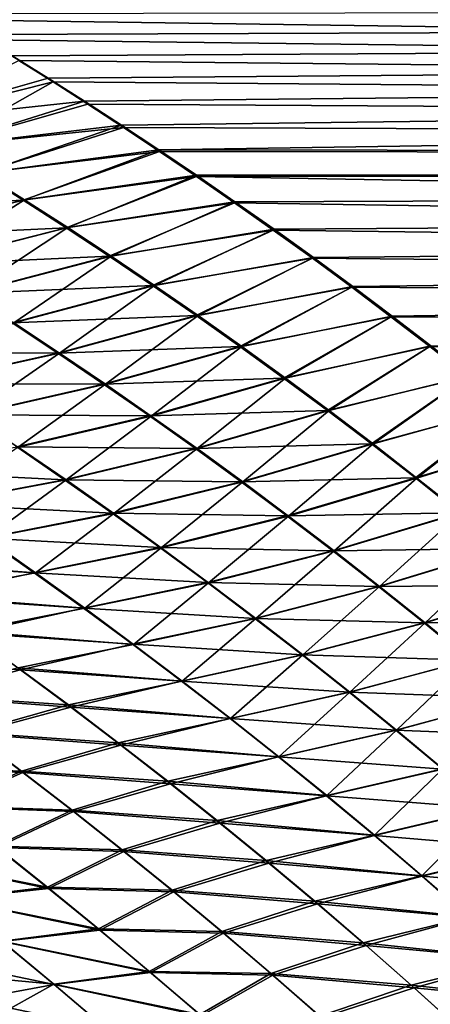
# Model space of a CAD drawing. Header units: metres. Extents: x -24 to 72, y -247 to 22.
# Tile 526 of 573: x 18.97 to 20.61, y 15.08 to 19.01. Entities that reach past the tile are written whole.
import ezdxf

# ---------------------------------------------------------------- set-up
doc = ezdxf.new("R2010")
doc.units = ezdxf.units.M
doc.layers.add('solid_509589_MEDIA_SW0001', color=7, linetype='CONTINUOUS')

msp = doc.modelspace()

# ---------------------------------------------------------------- linework, layer by layer
at = {"layer": 'solid_509589_MEDIA_SW0001'}
for points in [[(59.700001, 19.102272, 75.776283), (59.700001, 18.431259, 74.435768), (18.573606, 19.08502, 75.738609)], [(59.700001, 18.431259, 74.435768), (18.703012, 19.008837, 75.574524), (18.573606, 19.08502, 75.738609)], [(59.700001, 19.102272, 93.223717), (18.662361, 19.032417, 93.375084), (18.801325, 18.950222, 93.549255)], [(59.700001, 19.102272, 93.223717), (18.801325, 18.950222, 93.549255), (18.942837, 18.864693, 93.726234)], [(59.700001, 19.102272, 93.223717), (18.942837, 18.864693, 93.726234), (19.08663, 18.775867, 93.905678)], [(59.700001, 19.102272, 93.223717), (19.08663, 18.775867, 93.905678), (19.232431, 18.683792, 94.08728)], [(59.700001, 19.102272, 93.223717), (19.232431, 18.683792, 94.08728), (19.379972, 18.588528, 94.270706)], [(59.700001, 19.102272, 93.223717), (19.379972, 18.588528, 94.270706), (19.528986, 18.490139, 94.455643)], [(59.700001, 18.431259, 94.564232), (59.700001, 19.102272, 93.223717), (19.528986, 18.490139, 94.455643)], [(59.700001, 18.431259, 74.435768), (18.835064, 18.92948, 75.407433), (18.703012, 19.008837, 75.574524)], [(59.700001, 18.431259, 74.435768), (18.96965, 18.846914, 75.237503), (18.835064, 18.92948, 75.407433)], [(18.477268, 18.602503, 74.706696), (18.96965, 18.846914, 75.237503), (19.106745, 18.761065, 75.064827)], [(18.479671, 18.602777, 94.292801), (19.08663, 18.775867, 93.905678), (18.942837, 18.864693, 93.726234)], [(59.700001, 18.431259, 74.435768), (19.106745, 18.761065, 75.064827), (18.96965, 18.846914, 75.237503)], [(18.479671, 18.602777, 94.292801), (19.232431, 18.683792, 94.08728), (19.08663, 18.775867, 93.905678)], [(18.477268, 18.602503, 74.706696), (19.106745, 18.761065, 75.064827), (18.646276, 18.50103, 74.51741)], [(18.646276, 18.50103, 74.51741), (19.106745, 18.761065, 75.064827), (19.246321, 18.671856, 74.889496)], [(59.700001, 18.431259, 74.435768), (19.246321, 18.671856, 74.889496), (19.106745, 18.761065, 75.064827)], [(18.649925, 18.501297, 94.482147), (19.232431, 18.683792, 94.08728), (18.479671, 18.602777, 94.292801)], [(18.646276, 18.50103, 74.51741), (19.246321, 18.671856, 74.889496), (19.388346, 18.579212, 74.711594)], [(18.649925, 18.501297, 94.482147), (19.379972, 18.588528, 94.270706), (19.232431, 18.683792, 94.08728)], [(59.700001, 18.431259, 74.435768), (19.388346, 18.579212, 74.711594), (19.246321, 18.671856, 74.889496)], [(18.646276, 18.50103, 74.51741), (19.388346, 18.579212, 74.711594), (18.816235, 18.396521, 74.327133)], [(18.820965, 18.396816, 94.672409), (19.379972, 18.588528, 94.270706), (18.649925, 18.501297, 94.482147)], [(18.816235, 18.396521, 74.327133), (19.388346, 18.579212, 74.711594), (19.532795, 18.483061, 74.531227)], [(18.820965, 18.396816, 94.672409), (19.528986, 18.490139, 94.455643), (19.379972, 18.588528, 94.270706)], [(59.700001, 18.431259, 74.435768), (19.532795, 18.483061, 74.531227), (19.388346, 18.579212, 74.711594)], [(18.992743, 18.289276, 94.863533), (19.528986, 18.490139, 94.455643), (18.820965, 18.396816, 94.672409)], [(18.992743, 18.289276, 94.863533), (19.6798, 18.38834, 94.642433), (19.528986, 18.490139, 94.455643)], [(59.700001, 18.431259, 94.564232), (19.528986, 18.490139, 94.455643), (19.6798, 18.38834, 94.642433)], [(18.816235, 18.396521, 74.327133), (19.532795, 18.483061, 74.531227), (18.987122, 18.288946, 74.135956)], [(18.987122, 18.288946, 74.135956), (19.532795, 18.483061, 74.531227), (19.680199, 18.382978, 74.347855)], [(59.700001, 18.431259, 74.435768), (19.680199, 18.382978, 74.347855), (19.532795, 18.483061, 74.531227)], [(59.700001, 18.431259, 94.564232), (19.6798, 18.38834, 94.642433), (19.833773, 18.282213, 94.832504)], [(59.700001, 18.431259, 74.435768), (59.700001, 17.666325, 73.146545), (19.680199, 18.382978, 74.347855)], [(59.700001, 18.431259, 94.564232), (19.833773, 18.282213, 94.832504), (19.990032, 18.172215, 95.024765)], [(59.700001, 18.431259, 94.564232), (19.990032, 18.172215, 95.024765), (20.147532, 18.05895, 95.217941)], [(59.700001, 18.431259, 94.564232), (20.147532, 18.05895, 95.217941), (20.305231, 17.943079, 95.410812)], [(59.700001, 18.431259, 94.564232), (20.305231, 17.943079, 95.410812), (20.462084, 17.825312, 95.602173)], [(59.700001, 18.431259, 94.564232), (20.462084, 17.825312, 95.602173), (20.617048, 17.706406, 95.790848)], [(18.816235, 18.396521, 74.327133), (18.987122, 18.288946, 74.135956), (18.215813, 18.250662, 73.930809)], [(18.992743, 18.289276, 94.863533), (18.820965, 18.396816, 94.672409), (18.40185, 18.142208, 95.250603)], [(18.987122, 18.288946, 74.135956), (19.680199, 18.382978, 74.347855), (19.158892, 18.17827, 73.943977)], [(19.165209, 18.178616, 95.055504), (19.6798, 18.38834, 94.642433), (18.992743, 18.289276, 94.863533)], [(19.158892, 18.17827, 73.943977), (19.680199, 18.382978, 74.347855), (19.831808, 18.278063, 74.160156)], [(19.165209, 18.178616, 95.055504), (19.833773, 18.282213, 94.832504), (19.6798, 18.38834, 94.642433)], [(59.700001, 17.666325, 73.146545), (19.831808, 18.278063, 74.160156), (19.680199, 18.382978, 74.347855)], [(18.987122, 18.288946, 74.135956), (18.396885, 18.142014, 73.749298), (18.215813, 18.250662, 73.930809)], [(18.987122, 18.288946, 74.135956), (19.158892, 18.17827, 73.943977), (18.396885, 18.142014, 73.749298)], [(18.992743, 18.289276, 94.863533), (18.40185, 18.142208, 95.250603), (18.584095, 18.030567, 95.43309)], [(19.165209, 18.178616, 95.055504), (18.992743, 18.289276, 94.863533), (18.584095, 18.030567, 95.43309)], [(19.158892, 18.17827, 73.943977), (19.831808, 18.278063, 74.160156), (19.33147, 18.064465, 73.751274)], [(19.338322, 18.064772, 95.248268), (19.833773, 18.282213, 94.832504), (19.165209, 18.178616, 95.055504)], [(19.33147, 18.064465, 73.751274), (19.831808, 18.278063, 74.160156), (19.986555, 18.168856, 73.969444)], [(19.338322, 18.064772, 95.248268), (19.990032, 18.172215, 95.024765), (19.833773, 18.282213, 94.832504)], [(59.700001, 17.666325, 73.146545), (19.986555, 18.168856, 73.969444), (19.831808, 18.278063, 74.160156)], [(19.158892, 18.17827, 73.943977), (18.578499, 18.030375, 73.566833), (18.396885, 18.142014, 73.749298)], [(19.158892, 18.17827, 73.943977), (19.33147, 18.064465, 73.751274), (18.578499, 18.030375, 73.566833)], [(19.165209, 18.178616, 95.055504), (18.584095, 18.030567, 95.43309), (18.766676, 17.915854, 95.616516)], [(19.338322, 18.064772, 95.248268), (19.165209, 18.178616, 95.055504), (18.766676, 17.915854, 95.616516)], [(19.33147, 18.064465, 73.751274), (19.986555, 18.168856, 73.969444), (19.504772, 17.947496, 73.55793)], [(19.51202, 17.947701, 95.44178), (19.990032, 18.172215, 95.024765), (19.338322, 18.064772, 95.248268)], [(19.504772, 17.947496, 73.55793), (19.986555, 18.168856, 73.969444), (20.143194, 18.056059, 73.777184)], [(19.51202, 17.947701, 95.44178), (20.147532, 18.05895, 95.217941), (19.990032, 18.172215, 95.024765)], [(59.700001, 17.666325, 73.146545), (20.143194, 18.056059, 73.777184), (19.986555, 18.168856, 73.969444)], [(19.33147, 18.064465, 73.751274), (18.760582, 17.915712, 73.383492), (18.578499, 18.030375, 73.566833)], [(19.33147, 18.064465, 73.751274), (19.504772, 17.947496, 73.55793), (18.760582, 17.915712, 73.383492)], [(19.338322, 18.064772, 95.248268), (18.766676, 17.915854, 95.616516), (18.949551, 17.798016, 95.800819)], [(19.51202, 17.947701, 95.44178), (19.338322, 18.064772, 95.248268), (18.949551, 17.798016, 95.800819)], [(19.686214, 17.827408, 95.63588), (20.147532, 18.05895, 95.217941), (19.51202, 17.947701, 95.44178)], [(19.686214, 17.827408, 95.63588), (20.305231, 17.943079, 95.410812), (20.147532, 18.05895, 95.217941)], [(19.504772, 17.947496, 73.55793), (20.143194, 18.056059, 73.777184), (19.67872, 17.827339, 73.364052)], [(19.67872, 17.827339, 73.364052), (20.143194, 18.056059, 73.777184), (20.300489, 17.940432, 73.584831)], [(59.700001, 17.666325, 73.146545), (20.300489, 17.940432, 73.584831), (20.143194, 18.056059, 73.777184)], [(19.504772, 17.947496, 73.55793), (18.943066, 17.797993, 73.199371), (18.760582, 17.915712, 73.383492)], [(19.504772, 17.947496, 73.55793), (19.67872, 17.827339, 73.364052), (18.943066, 17.797993, 73.199371)], [(19.51202, 17.947701, 95.44178), (18.949551, 17.798016, 95.800819), (19.132631, 17.677061, 95.985863)], [(19.686214, 17.827408, 95.63588), (19.51202, 17.947701, 95.44178), (19.132631, 17.677061, 95.985863)], [(19.67872, 17.827339, 73.364052), (20.300489, 17.940432, 73.584831), (19.853218, 17.703985, 73.169739)], [(19.860802, 17.703917, 95.830421), (20.305231, 17.943079, 95.410812), (19.686214, 17.827408, 95.63588)], [(19.853218, 17.703985, 73.169739), (20.300489, 17.940432, 73.584831), (20.457197, 17.822796, 73.393791)], [(19.860802, 17.703917, 95.830421), (20.462084, 17.825312, 95.602173), (20.305231, 17.943079, 95.410812)], [(59.700001, 17.666325, 73.146545), (20.457197, 17.822796, 73.393791), (20.300489, 17.940432, 73.584831)], [(19.67872, 17.827339, 73.364052), (19.125877, 17.677183, 73.014542), (18.943066, 17.797993, 73.199371)], [(19.67872, 17.827339, 73.364052), (19.853218, 17.703985, 73.169739), (19.125877, 17.677183, 73.014542)], [(19.686214, 17.827408, 95.63588), (19.132631, 17.677061, 95.985863), (19.315817, 17.553011, 96.171478)], [(19.860802, 17.703917, 95.830421), (19.686214, 17.827408, 95.63588), (19.315817, 17.553011, 96.171478)], [(19.853218, 17.703985, 73.169739), (20.457197, 17.822796, 73.393791), (20.02817, 17.577446, 72.975136)], [(20.035683, 17.577246, 96.02523), (20.462084, 17.825312, 95.602173), (19.860802, 17.703917, 95.830421)], [(20.02817, 17.577446, 72.975136), (20.457197, 17.822796, 73.393791), (20.612078, 17.704029, 73.205429)], [(20.035683, 17.577246, 96.02523), (20.617048, 17.706406, 95.790848), (20.462084, 17.825312, 95.602173)], [(59.700001, 17.666325, 73.146545), (20.612078, 17.704029, 73.205429), (20.457197, 17.822796, 73.393791)], [(18.943066, 17.797993, 73.199371), (19.125877, 17.677183, 73.014542), (18.386839, 17.6782, 72.821617)], [(19.132631, 17.677061, 95.985863), (18.949551, 17.798016, 95.800819), (18.584436, 17.555731, 96.355057)], [(19.853218, 17.703985, 73.169739), (19.308931, 17.553278, 72.82914), (19.125877, 17.677183, 73.014542)], [(19.853218, 17.703985, 73.169739), (20.02817, 17.577446, 72.975136), (19.308931, 17.553278, 72.82914)], [(19.860802, 17.703917, 95.830421), (19.315817, 17.553011, 96.171478), (19.499002, 17.425884, 96.357513)], [(20.035683, 17.577246, 96.02523), (19.860802, 17.703917, 95.830421), (19.499002, 17.425884, 96.357513)], [(20.02817, 17.577446, 72.975136), (20.612078, 17.704029, 73.205429), (20.20347, 17.447739, 72.78038)], [(20.210752, 17.447418, 96.220146), (20.617048, 17.706406, 95.790848), (20.035683, 17.577246, 96.02523)], [(20.20347, 17.447739, 72.78038), (20.612078, 17.704029, 73.205429), (20.765972, 17.583633, 73.01889)], [(20.210752, 17.447418, 96.220146), (20.770723, 17.586006, 95.97747), (20.617048, 17.706406, 95.790848)], [(59.700001, 17.666325, 73.146545), (20.765972, 17.583633, 73.01889), (20.612078, 17.704029, 73.205429)], [(19.125877, 17.677183, 73.014542), (18.578413, 17.556005, 72.645851), (18.386839, 17.6782, 72.821617)], [(19.125877, 17.677183, 73.014542), (19.308931, 17.553278, 72.82914), (18.578413, 17.556005, 72.645851)], [(19.132631, 17.677061, 95.985863), (18.584436, 17.555731, 96.355057), (18.776117, 17.430403, 96.531746)], [(19.315817, 17.553011, 96.171478), (19.132631, 17.677061, 95.985863), (18.776117, 17.430403, 96.531746)], [(20.385929, 17.314453, 96.415031), (20.770723, 17.586006, 95.97747), (20.210752, 17.447418, 96.220146)], [(20.385929, 17.314453, 96.415031), (20.924133, 17.463411, 96.163162), (20.770723, 17.586006, 95.97747)], [(19.308931, 17.553278, 72.82914), (18.769926, 17.43083, 72.469353), (18.578413, 17.556005, 72.645851)], [(19.308931, 17.553278, 72.82914), (19.492138, 17.426289, 72.643288), (18.769926, 17.43083, 72.469353)], [(19.315817, 17.553011, 96.171478), (18.776117, 17.430403, 96.531746), (18.967508, 17.302118, 96.709)], [(19.499002, 17.425884, 96.357513), (19.315817, 17.553011, 96.171478), (18.967508, 17.302118, 96.709)], [(20.02817, 17.577446, 72.975136), (19.492138, 17.426289, 72.643288), (19.308931, 17.553278, 72.82914)], [(20.02817, 17.577446, 72.975136), (20.20347, 17.447739, 72.78038), (19.492138, 17.426289, 72.643288)], [(20.035683, 17.577246, 96.02523), (19.499002, 17.425884, 96.357513), (19.682087, 17.295702, 96.5438)], [(20.210752, 17.447418, 96.220146), (20.035683, 17.577246, 96.02523), (19.682087, 17.295702, 96.5438)], [(20.20347, 17.447739, 72.78038), (20.765972, 17.583633, 73.01889), (20.379025, 17.314873, 72.585617)], [(20.379025, 17.314873, 72.585617), (20.765972, 17.583633, 73.01889), (20.920134, 17.460752, 72.832863)], [(19.492138, 17.426289, 72.643288), (18.961288, 17.302685, 72.292259), (18.769926, 17.43083, 72.469353)], [(20.20347, 17.447739, 72.78038), (19.675396, 17.296225, 72.457138), (19.492138, 17.426289, 72.643288)], [(20.20347, 17.447739, 72.78038), (20.379025, 17.314873, 72.585617), (19.675396, 17.296225, 72.457138)], [(20.210752, 17.447418, 96.220146), (19.682087, 17.295702, 96.5438), (19.86499, 17.162481, 96.730217)], [(20.385929, 17.314453, 96.415031), (20.210752, 17.447418, 96.220146), (19.86499, 17.162481, 96.730217)], [(20.379025, 17.314873, 72.585617), (20.920134, 17.460752, 72.832863), (20.554741, 17.178835, 72.390923)], [(20.561134, 17.17837, 96.609772), (20.924133, 17.463411, 96.163162), (20.385929, 17.314453, 96.415031)], [(20.554741, 17.178835, 72.390923), (20.920134, 17.460752, 72.832863), (21.074089, 17.335678, 72.647812)], [(20.561134, 17.17837, 96.609772), (21.076996, 17.33881, 96.347603), (20.924133, 17.463411, 96.163162)], [(19.492138, 17.426289, 72.643288), (19.675396, 17.296225, 72.457138), (18.961288, 17.302685, 72.292259)], [(19.499002, 17.425884, 96.357513), (18.967508, 17.302118, 96.709), (19.15851, 17.170893, 96.886665)], [(19.682087, 17.295702, 96.5438), (19.499002, 17.425884, 96.357513), (19.15851, 17.170893, 96.886665)], [(20.379025, 17.314873, 72.585617), (19.858616, 17.163099, 72.270813), (19.675396, 17.296225, 72.457138)], [(20.379025, 17.314873, 72.585617), (20.554741, 17.178835, 72.390923), (19.858616, 17.163099, 72.270813)], [(20.385929, 17.314453, 96.415031), (19.86499, 17.162481, 96.730217), (20.04764, 17.026245, 96.916626)], [(20.561134, 17.17837, 96.609772), (20.385929, 17.314453, 96.415031), (20.04764, 17.026245, 96.916626)], [(20.554741, 17.178835, 72.390923), (21.074089, 17.335678, 72.647812), (20.730537, 17.039614, 72.196381)], [(20.736292, 17.039192, 96.80423), (21.076996, 17.33881, 96.347603), (20.561134, 17.17837, 96.609772)], [(18.961288, 17.302685, 72.292259), (19.152411, 17.171581, 72.114708), (18.437082, 17.20698, 71.923004)], [(19.15851, 17.170893, 96.886665), (18.967508, 17.302118, 96.709), (18.641464, 17.073334, 97.24778)], [(19.675396, 17.296225, 72.457138), (19.152411, 17.171581, 72.114708), (18.961288, 17.302685, 72.292259)], [(19.675396, 17.296225, 72.457138), (19.858616, 17.163099, 72.270813), (19.152411, 17.171581, 72.114708)], [(19.682087, 17.295702, 96.5438), (19.15851, 17.170893, 96.886665), (19.349047, 17.036747, 97.064598)], [(19.86499, 17.162481, 96.730217), (19.682087, 17.295702, 96.5438), (19.349047, 17.036747, 97.064598)], [(19.152411, 17.171581, 72.114708), (18.635952, 17.07415, 71.754036), (18.437082, 17.20698, 71.923004)], [(19.152411, 17.171581, 72.114708), (19.343204, 17.037525, 71.936836), (18.635952, 17.07415, 71.754036)], [(19.15851, 17.170893, 96.886665), (18.641464, 17.073334, 97.24778), (18.83952, 16.93759, 97.417252)], [(19.349047, 17.036747, 97.064598), (19.15851, 17.170893, 96.886665), (18.83952, 16.93759, 97.417252)], [(19.858616, 17.163099, 72.270813), (19.343204, 17.037525, 71.936836), (19.152411, 17.171581, 72.114708)], [(19.858616, 17.163099, 72.270813), (20.041716, 17.026896, 72.084412), (19.343204, 17.037525, 71.936836)], [(19.86499, 17.162481, 96.730217), (19.349047, 17.036747, 97.064598), (19.539051, 16.899696, 97.242668)], [(20.04764, 17.026245, 96.916626), (19.86499, 17.162481, 96.730217), (19.539051, 16.899696, 97.242668)], [(20.554741, 17.178835, 72.390923), (20.041716, 17.026896, 72.084412), (19.858616, 17.163099, 72.270813)], [(20.554741, 17.178835, 72.390923), (20.730537, 17.039614, 72.196381), (20.041716, 17.026896, 72.084412)], [(20.561134, 17.17837, 96.609772), (20.04764, 17.026245, 96.916626), (20.229963, 16.887012, 97.102905)], [(20.736292, 17.039192, 96.80423), (20.561134, 17.17837, 96.609772), (20.229963, 16.887012, 97.102905)], [(19.343204, 17.037525, 71.936836), (18.834208, 16.938496, 71.584587), (18.635952, 17.07415, 71.754036)], [(19.343204, 17.037525, 71.936836), (19.5336, 16.900501, 71.758728), (18.834208, 16.938496, 71.584587)], [(19.349047, 17.036747, 97.064598), (18.83952, 16.93759, 97.417252), (19.036768, 16.79907, 97.587006)], [(19.539051, 16.899696, 97.242668), (19.349047, 17.036747, 97.064598), (19.036768, 16.79907, 97.587006)], [(20.041716, 17.026896, 72.084412), (19.5336, 16.900501, 71.758728), (19.343204, 17.037525, 71.936836)], [(20.730537, 17.039614, 72.196381), (20.224625, 16.887602, 71.89801), (20.041716, 17.026896, 72.084412)], [(20.730537, 17.039614, 72.196381), (20.90633, 16.897188, 72.002075), (20.224625, 16.887602, 71.89801)], [(20.736292, 17.039192, 96.80423), (20.229963, 16.887012, 97.102905), (20.411888, 16.744797, 97.28894)], [(20.911324, 16.896936, 96.998291), (20.736292, 17.039192, 96.80423), (20.411888, 16.744797, 97.28894)], [(20.041716, 17.026896, 72.084412), (20.224625, 16.887602, 71.89801), (19.5336, 16.900501, 71.758728)], [(20.04764, 17.026245, 96.916626), (19.539051, 16.899696, 97.242668), (19.728455, 16.759762, 97.420761)], [(20.229963, 16.887012, 97.102905), (20.04764, 17.026245, 96.916626), (19.728455, 16.759762, 97.420761)], [(18.35955, 16.850481, 97.804329), (19.036768, 16.79907, 97.587006), (18.83952, 16.93759, 97.417252)], [(18.834208, 16.938496, 71.584587), (19.03179, 16.799999, 71.414757), (18.368141, 16.84239, 71.187408)], [(19.5336, 16.900501, 71.758728), (19.03179, 16.799999, 71.414757), (18.834208, 16.938496, 71.584587)], [(19.5336, 16.900501, 71.758728), (19.723536, 16.760492, 71.580467), (19.03179, 16.799999, 71.414757)], [(19.539051, 16.899696, 97.242668), (19.036768, 16.79907, 97.587006), (19.233147, 16.657793, 97.756927)], [(19.728455, 16.759762, 97.420761), (19.539051, 16.899696, 97.242668), (19.233147, 16.657793, 97.756927)], [(20.224625, 16.887602, 71.89801), (19.723536, 16.760492, 71.580467), (19.5336, 16.900501, 71.758728)], [(20.224625, 16.887602, 71.89801), (20.407269, 16.745193, 71.7117), (19.723536, 16.760492, 71.580467)], [(20.229963, 16.887012, 97.102905), (19.728455, 16.759762, 97.420761), (19.917192, 16.616957, 97.598755)], [(20.411888, 16.744797, 97.28894), (20.229963, 16.887012, 97.102905), (19.917192, 16.616957, 97.598755)], [(20.90633, 16.897188, 72.002075), (20.407269, 16.745193, 71.7117), (20.224625, 16.887602, 71.89801)], [(20.90633, 16.897188, 72.002075), (21.082033, 16.751556, 71.80809), (20.407269, 16.745193, 71.7117)], [(20.911324, 16.896936, 96.998291), (20.411888, 16.744797, 97.28894), (20.593372, 16.599579, 97.474655)], [(21.086176, 16.751581, 97.191902), (20.911324, 16.896936, 96.998291), (20.593372, 16.599579, 97.474655)], [(18.35955, 16.850481, 97.804329), (18.563486, 16.709778, 97.965607), (19.036768, 16.79907, 97.587006)], [(19.03179, 16.799999, 71.414757), (18.572115, 16.701653, 71.026131), (18.368141, 16.84239, 71.187408)], [(18.563486, 16.709778, 97.965607), (19.233147, 16.657793, 97.756927), (19.036768, 16.79907, 97.587006)], [(19.03179, 16.799999, 71.414757), (19.228643, 16.658636, 71.244629), (18.572115, 16.701653, 71.026131)], [(19.723536, 16.760492, 71.580467), (19.228643, 16.658636, 71.244629), (19.03179, 16.799999, 71.414757)], [(19.723536, 16.760492, 71.580467), (19.912947, 16.617476, 71.402153), (19.228643, 16.658636, 71.244629)], [(19.728455, 16.759762, 97.420761), (19.233147, 16.657793, 97.756927), (19.428593, 16.513769, 97.926895)], [(19.917192, 16.616957, 97.598755), (19.728455, 16.759762, 97.420761), (19.428593, 16.513769, 97.926895)], [(20.407269, 16.745193, 71.7117), (19.912947, 16.617476, 71.402153), (19.723536, 16.760492, 71.580467)], [(20.407269, 16.745193, 71.7117), (20.589573, 16.599667, 71.525558), (19.912947, 16.617476, 71.402153)], [(20.411888, 16.744797, 97.28894), (19.917192, 16.616957, 97.598755), (20.105227, 16.471258, 97.776581)], [(20.593372, 16.599579, 97.474655), (20.411888, 16.744797, 97.28894), (20.105227, 16.471258, 97.776581)], [(21.082033, 16.751556, 71.80809), (20.589573, 16.599667, 71.525558), (20.407269, 16.745193, 71.7117)], [(21.082033, 16.751556, 71.80809), (21.257561, 16.602722, 71.614532), (20.589573, 16.599667, 71.525558)], [(21.086176, 16.751581, 97.191902), (20.593372, 16.599579, 97.474655), (20.774385, 16.451321, 97.660027)], [(18.563486, 16.709778, 97.965607), (18.766285, 16.566465, 98.127174), (19.233147, 16.657793, 97.756927)], [(19.228643, 16.658636, 71.244629), (18.775097, 16.558193, 70.864418), (18.572115, 16.701653, 71.026131)], [(18.766285, 16.566465, 98.127174), (19.428593, 16.513769, 97.926895), (19.233147, 16.657793, 97.756927)], [(19.228643, 16.658636, 71.244629), (19.424719, 16.514385, 71.074295), (18.775097, 16.558193, 70.864418)], [(19.912947, 16.617476, 71.402153), (19.424719, 16.514385, 71.074295), (19.228643, 16.658636, 71.244629)], [(19.912947, 16.617476, 71.402153), (20.101767, 16.471443, 71.223862), (19.424719, 16.514385, 71.074295)], [(19.917192, 16.616957, 97.598755), (19.428593, 16.513769, 97.926895), (19.623079, 16.366972, 98.09684)], [(20.105227, 16.471258, 97.776581), (19.917192, 16.616957, 97.598755), (19.623079, 16.366972, 98.09684)], [(20.589573, 16.599667, 71.525558), (20.101767, 16.471443, 71.223862), (19.912947, 16.617476, 71.402153)], [(21.257561, 16.602722, 71.614532), (20.771454, 16.451031, 71.339691), (20.589573, 16.599667, 71.525558)], [(18.766285, 16.566465, 98.127174), (18.967888, 16.420549, 98.288925), (19.428593, 16.513769, 97.926895)], [(20.589573, 16.599667, 71.525558), (20.771454, 16.451031, 71.339691), (20.101767, 16.471443, 71.223862)], [(20.593372, 16.599579, 97.474655), (20.105227, 16.471258, 97.776581), (20.292542, 16.322624, 97.954193)], [(20.774385, 16.451321, 97.660027), (20.593372, 16.599579, 97.474655), (20.292542, 16.322624, 97.954193)], [(18.775097, 16.558193, 70.864418), (18.977043, 16.411987, 70.70237), (18.369617, 16.456293, 70.443062)], [(19.424719, 16.514385, 71.074295), (18.977043, 16.411987, 70.70237), (18.775097, 16.558193, 70.864418)], [(18.967888, 16.420549, 98.288925), (19.623079, 16.366972, 98.09684), (19.428593, 16.513769, 97.926895)], [(19.424719, 16.514385, 71.074295), (19.619957, 16.367233, 70.903839), (18.977043, 16.411987, 70.70237)], [(20.101767, 16.471443, 71.223862), (19.619957, 16.367233, 70.903839), (19.424719, 16.514385, 71.074295)], [(18.977043, 16.411987, 70.70237), (18.576414, 16.307508, 70.28949), (18.369617, 16.456293, 70.443062)], [(20.101767, 16.471443, 71.223862), (20.289923, 16.322401, 71.045708), (19.619957, 16.367233, 70.903839)], [(20.105227, 16.471258, 97.776581), (19.623079, 16.366972, 98.09684), (19.816603, 16.217358, 98.266724)], [(20.292542, 16.322624, 97.954193), (20.105227, 16.471258, 97.776581), (19.816603, 16.217358, 98.266724)], [(20.771454, 16.451031, 71.339691), (20.289923, 16.322401, 71.045708), (20.101767, 16.471443, 71.223862)], [(20.771454, 16.451031, 71.339691), (20.952831, 16.299292, 71.154221), (20.289923, 16.322401, 71.045708)], [(20.774385, 16.451321, 97.660027), (20.292542, 16.322624, 97.954193), (20.479118, 16.171013, 98.131561)], [(20.954897, 16.299984, 97.845001), (20.774385, 16.451321, 97.660027), (20.479118, 16.171013, 98.131561)], [(18.572245, 16.312033, 98.706802), (19.168287, 16.271997, 98.450798), (18.967888, 16.420549, 98.288925)], [(18.977043, 16.411987, 70.70237), (19.177908, 16.263023, 70.540077), (18.576414, 16.307508, 70.28949)], [(18.967888, 16.420549, 98.288925), (19.168287, 16.271997, 98.450798), (19.623079, 16.366972, 98.09684)], [(19.619957, 16.367233, 70.903839), (19.177908, 16.263023, 70.540077), (18.977043, 16.411987, 70.70237)], [(19.168287, 16.271997, 98.450798), (19.816603, 16.217358, 98.266724), (19.623079, 16.366972, 98.09684)], [(19.619957, 16.367233, 70.903839), (19.814293, 16.217188, 70.733376), (19.177908, 16.263023, 70.540077)], [(20.289923, 16.322401, 71.045708), (19.814293, 16.217188, 70.733376), (19.619957, 16.367233, 70.903839)], [(18.572245, 16.312033, 98.706802), (18.777157, 16.161087, 98.860153), (19.168287, 16.271997, 98.450798)], [(19.177908, 16.263023, 70.540077), (18.781891, 16.156132, 70.135582), (18.576414, 16.307508, 70.28949)], [(20.289923, 16.322401, 71.045708), (20.477343, 16.170359, 70.867798), (19.814293, 16.217188, 70.733376)], [(20.292542, 16.322624, 97.954193), (19.816603, 16.217358, 98.266724), (20.009153, 16.064878, 98.436501)], [(20.479118, 16.171013, 98.131561), (20.292542, 16.322624, 97.954193), (20.009153, 16.064878, 98.436501)], [(20.952831, 16.299292, 71.154221), (20.477343, 16.170359, 70.867798), (20.289923, 16.322401, 71.045708)], [(20.952831, 16.299292, 71.154221), (21.133621, 16.144463, 70.969223), (20.477343, 16.170359, 70.867798)], [(20.954897, 16.299984, 97.845001), (20.479118, 16.171013, 98.131561), (20.664944, 16.016375, 98.308647)], [(18.777157, 16.161087, 98.860153), (19.367483, 16.12076, 98.61274), (19.168287, 16.271997, 98.450798)], [(19.177908, 16.263023, 70.540077), (19.377632, 16.111307, 70.377663), (18.781891, 16.156132, 70.135582)], [(19.168287, 16.271997, 98.450798), (19.367483, 16.12076, 98.61274), (19.816603, 16.217358, 98.266724)], [(19.814293, 16.217188, 70.733376), (19.377632, 16.111307, 70.377663), (19.177908, 16.263023, 70.540077)], [(19.367483, 16.12076, 98.61274), (20.009153, 16.064878, 98.436501), (19.816603, 16.217358, 98.266724)], [(19.814293, 16.217188, 70.733376), (20.007658, 16.064257, 70.563026), (19.377632, 16.111307, 70.377663)], [(20.477343, 16.170359, 70.867798), (20.007658, 16.064257, 70.563026), (19.814293, 16.217188, 70.733376)], [(20.477343, 16.170359, 70.867798), (20.663946, 16.015326, 70.690239), (20.007658, 16.064257, 70.563026)], [(20.479118, 16.171013, 98.131561), (20.009153, 16.064878, 98.436501), (20.200729, 15.909484, 98.606125)], [(20.664944, 16.016375, 98.308647), (20.479118, 16.171013, 98.131561), (20.200729, 15.909484, 98.606125)], [(21.133621, 16.144463, 70.969223), (20.663946, 16.015326, 70.690239), (20.477343, 16.170359, 70.867798)], [(18.461138, 16.026777, 99.32238), (18.980654, 16.007608, 99.013702), (18.777157, 16.161087, 98.860153)], [(18.781891, 16.156132, 70.135582), (18.985992, 16.002169, 69.981453), (18.464138, 16.023376, 69.67527)], [(18.777157, 16.161087, 98.860153), (18.980654, 16.007608, 99.013702), (19.367483, 16.12076, 98.61274)], [(19.377632, 16.111307, 70.377663), (18.985992, 16.002169, 69.981453), (18.781891, 16.156132, 70.135582)], [(18.980654, 16.007608, 99.013702), (19.565483, 15.966789, 98.774712), (19.367483, 16.12076, 98.61274)], [(19.377632, 16.111307, 70.377663), (19.576153, 15.956845, 70.215233), (18.985992, 16.002169, 69.981453)], [(19.367483, 16.12076, 98.61274), (19.565483, 15.966789, 98.774712), (20.009153, 16.064878, 98.436501)], [(20.007658, 16.064257, 70.563026), (19.576153, 15.956845, 70.215233), (19.377632, 16.111307, 70.377663)], [(19.565483, 15.966789, 98.774712), (20.200729, 15.909484, 98.606125), (20.009153, 16.064878, 98.436501)], [(20.007658, 16.064257, 70.563026), (20.199986, 15.908444, 70.392883), (19.576153, 15.956845, 70.215233)], [(20.663946, 16.015326, 70.690239), (20.199986, 15.908444, 70.392883), (20.007658, 16.064257, 70.563026)], [(18.461138, 16.026777, 99.32238), (18.670345, 15.868176, 99.469444), (18.980654, 16.007608, 99.013702)], [(18.985992, 16.002169, 69.981453), (18.673964, 15.864287, 69.527565), (18.464138, 16.023376, 69.67527)], [(20.663946, 16.015326, 70.690239), (20.849689, 15.857247, 70.513069), (20.199986, 15.908444, 70.392883)], [(20.664944, 16.016375, 98.308647), (20.200729, 15.909484, 98.606125), (20.391338, 15.751068, 98.775627)], [(20.850012, 15.858609, 98.485466), (20.664944, 16.016375, 98.308647), (20.391338, 15.751068, 98.775627)], [(18.670345, 15.868176, 99.469444), (19.182751, 15.85154, 99.167397), (18.980654, 16.007608, 99.013702)], [(18.985992, 16.002169, 69.981453), (19.188667, 15.845625, 69.827209), (18.673964, 15.864287, 69.527565)], [(18.980654, 16.007608, 99.013702), (19.182751, 15.85154, 99.167397), (19.565483, 15.966789, 98.774712)], [(19.576153, 15.956845, 70.215233), (19.188667, 15.845625, 69.827209), (18.985992, 16.002169, 69.981453)], [(19.182751, 15.85154, 99.167397), (19.762293, 15.810024, 98.936676), (19.565483, 15.966789, 98.774712)], [(19.576153, 15.956845, 70.215233), (19.773413, 15.799637, 70.052895), (19.188667, 15.845625, 69.827209)], [(19.565483, 15.966789, 98.774712), (19.762293, 15.810024, 98.936676), (20.200729, 15.909484, 98.606125)], [(20.199986, 15.908444, 70.392883), (19.773413, 15.799637, 70.052895), (19.576153, 15.956845, 70.215233)], [(19.762293, 15.810024, 98.936676), (20.391338, 15.751068, 98.775627), (20.200729, 15.909484, 98.606125)], [(20.199986, 15.908444, 70.392883), (20.391237, 15.749698, 70.223), (19.773413, 15.799637, 70.052895)], [(20.849689, 15.857247, 70.513069), (20.391237, 15.749698, 70.223), (20.199986, 15.908444, 70.392883)], [(18.670345, 15.868176, 99.469444), (18.877943, 15.707059, 99.616768), (19.182751, 15.85154, 99.167397)], [(19.188667, 15.845625, 69.827209), (18.882103, 15.702728, 69.379692), (18.673964, 15.864287, 69.527565)], [(20.849689, 15.857247, 70.513069), (21.034544, 15.696025, 70.336266), (20.391237, 15.749698, 70.223)], [(20.850012, 15.858609, 98.485466), (20.391338, 15.751068, 98.775627), (20.580994, 15.589508, 98.945015)], [(21.034327, 15.697598, 98.662041), (20.850012, 15.858609, 98.485466), (20.580994, 15.589508, 98.945015)], [(18.877943, 15.707059, 99.616768), (19.383467, 15.692805, 99.321213), (19.182751, 15.85154, 99.167397)], [(19.188667, 15.845625, 69.827209), (19.389872, 15.686481, 69.672951), (18.882103, 15.702728, 69.379692)], [(19.182751, 15.85154, 99.167397), (19.383467, 15.692805, 99.321213), (19.762293, 15.810024, 98.936676)], [(19.773413, 15.799637, 70.052895), (19.389872, 15.686481, 69.672951), (19.188667, 15.845625, 69.827209)], [(19.383467, 15.692805, 99.321213), (19.957932, 15.650352, 99.09864), (19.762293, 15.810024, 98.936676)], [(19.773413, 15.799637, 70.052895), (19.969391, 15.639612, 69.890678), (19.389872, 15.686481, 69.672951)], [(19.762293, 15.810024, 98.936676), (19.957932, 15.650352, 99.09864), (20.391338, 15.751068, 98.775627)], [(20.391237, 15.749698, 70.223), (19.969391, 15.639612, 69.890678), (19.773413, 15.799637, 70.052895)], [(19.957932, 15.650352, 99.09864), (20.580994, 15.589508, 98.945015), (20.391338, 15.751068, 98.775627)], [(20.391237, 15.749698, 70.223), (20.5814, 15.587911, 70.053352), (19.969391, 15.639612, 69.890678)], [(21.034544, 15.696025, 70.336266), (20.5814, 15.587911, 70.053352), (20.391237, 15.749698, 70.223)], [(18.882103, 15.702728, 69.379692), (19.088554, 15.538624, 69.231674), (18.484303, 15.663259, 68.998428)], [(18.484688, 15.663861, 100.001541), (19.083967, 15.543303, 99.764359), (18.877943, 15.707059, 99.616768)], [(18.877943, 15.707059, 99.616768), (19.083967, 15.543303, 99.764359), (19.383467, 15.692805, 99.321213)], [(19.389872, 15.686481, 69.672951), (19.088554, 15.538624, 69.231674), (18.882103, 15.702728, 69.379692)], [(21.034327, 15.697598, 98.662041), (20.580994, 15.589508, 98.945015), (20.769718, 15.424677, 99.114326)], [(19.088554, 15.538624, 69.231674), (18.694986, 15.496321, 68.857697), (18.484303, 15.663259, 68.998428)], [(18.484688, 15.663861, 100.001541), (18.694889, 15.497255, 100.141785), (19.083967, 15.543303, 99.764359)], [(19.083967, 15.543303, 99.764359), (19.582836, 15.531279, 99.475174), (19.383467, 15.692805, 99.321213)], [(19.389872, 15.686481, 69.672951), (19.589609, 15.524641, 69.518669), (19.088554, 15.538624, 69.231674)], [(19.383467, 15.692805, 99.321213), (19.582836, 15.531279, 99.475174), (19.957932, 15.650352, 99.09864)], [(19.969391, 15.639612, 69.890678), (19.589609, 15.524641, 69.518669), (19.389872, 15.686481, 69.672951)], [(21.034544, 15.696025, 70.336266), (21.218491, 15.531554, 70.159828), (20.5814, 15.587911, 70.053352)], [(19.582836, 15.531279, 99.475174), (20.152428, 15.487647, 99.260635), (19.957932, 15.650352, 99.09864)], [(19.969391, 15.639612, 69.890678), (20.164091, 15.476662, 69.728569), (19.589609, 15.524641, 69.518669)], [(19.957932, 15.650352, 99.09864), (20.152428, 15.487647, 99.260635), (20.580994, 15.589508, 98.945015)], [(20.5814, 15.587911, 70.053352), (20.164091, 15.476662, 69.728569), (19.969391, 15.639612, 69.890678)], [(20.152428, 15.487647, 99.260635), (20.769718, 15.424677, 99.114326), (20.580994, 15.589508, 98.945015)], [(20.5814, 15.587911, 70.053352), (20.77047, 15.422977, 69.883934), (20.164091, 15.476662, 69.728569)], [(21.218491, 15.531554, 70.159828), (20.77047, 15.422977, 69.883934), (20.5814, 15.587911, 70.053352)], [(18.694889, 15.497255, 100.141785), (19.288467, 15.376771, 99.912231), (19.083967, 15.543303, 99.764359)], [(19.083967, 15.543303, 99.764359), (19.288467, 15.376771, 99.912231), (19.582836, 15.531279, 99.475174)], [(19.088554, 15.538624, 69.231674), (19.293344, 15.371857, 69.083519), (18.694986, 15.496321, 68.857697)], [(19.589609, 15.524641, 69.518669), (19.293344, 15.371857, 69.083519), (19.088554, 15.538624, 69.231674)], [(19.288467, 15.376771, 99.912231), (19.780901, 15.366828, 99.629295), (19.582836, 15.531279, 99.475174)], [(19.589609, 15.524641, 69.518669), (19.787899, 15.359995, 69.36438), (19.293344, 15.371857, 69.083519)], [(19.582836, 15.531279, 99.475174), (19.780901, 15.366828, 99.629295), (20.152428, 15.487647, 99.260635)], [(20.164091, 15.476662, 69.728569), (19.787899, 15.359995, 69.36438), (19.589609, 15.524641, 69.518669)], [(18.694889, 15.497255, 100.141785), (18.903399, 15.328012, 100.282433), (19.288467, 15.376771, 99.912231)], [(19.293344, 15.371857, 69.083519), (18.903843, 15.326862, 68.716713), (18.694986, 15.496321, 68.857697)], [(19.780901, 15.366828, 99.629295), (20.345816, 15.321777, 99.422684), (20.152428, 15.487647, 99.260635)], [(20.164091, 15.476662, 69.728569), (20.357525, 15.310675, 69.566559), (19.787899, 15.359995, 69.36438)], [(20.152428, 15.487647, 99.260635), (20.345816, 15.321777, 99.422684), (20.769718, 15.424677, 99.114326)], [(20.77047, 15.422977, 69.883934), (20.357525, 15.310675, 69.566559), (20.164091, 15.476662, 69.728569)], [(20.345816, 15.321777, 99.422684), (20.957514, 15.256469, 99.283554), (20.769718, 15.424677, 99.114326)], [(20.77047, 15.422977, 69.883934), (20.958437, 15.254797, 69.714745), (20.357525, 15.310675, 69.566559)], [(18.903399, 15.328012, 100.282433), (19.491503, 15.207327, 100.060394), (19.288467, 15.376771, 99.912231)], [(19.293344, 15.371857, 69.083519), (19.496515, 15.20231, 68.935226), (18.903843, 15.326862, 68.716713)], [(19.288467, 15.376771, 99.912231), (19.491503, 15.207327, 100.060394), (19.780901, 15.366828, 99.629295)], [(19.787899, 15.359995, 69.36438), (19.496515, 15.20231, 68.935226), (19.293344, 15.371857, 69.083519)], [(19.491503, 15.207327, 100.060394), (19.977707, 15.199324, 99.783592), (19.780901, 15.366828, 99.629295)], [(19.787899, 15.359995, 69.36438), (19.984766, 15.19243, 69.210068), (19.496515, 15.20231, 68.935226)], [(19.780901, 15.366828, 99.629295), (19.977707, 15.199324, 99.783592), (20.345816, 15.321777, 99.422684)], [(20.357525, 15.310675, 69.566559), (19.984766, 15.19243, 69.210068), (19.787899, 15.359995, 69.36438)], [(18.903843, 15.326862, 68.716713), (19.11092, 15.154761, 68.575478), (18.569027, 15.268389, 68.311066)], [(18.654331, 15.19833, 100.74276), (19.110289, 15.155991, 100.423492), (18.903399, 15.328012, 100.282433)], [(18.903399, 15.328012, 100.282433), (19.110289, 15.155991, 100.423492), (19.491503, 15.207327, 100.060394)], [(19.496515, 15.20231, 68.935226), (19.11092, 15.154761, 68.575478), (18.903843, 15.326862, 68.716713)], [(19.977707, 15.199324, 99.783592), (20.538105, 15.152638, 99.584763), (20.345816, 15.321777, 99.422684)], [(20.357525, 15.310675, 69.566559), (20.549686, 15.141554, 69.404671), (19.984766, 15.19243, 69.210068)], [(20.345816, 15.321777, 99.422684), (20.538105, 15.152638, 99.584763), (20.957514, 15.256469, 99.283554)], [(20.958437, 15.254797, 69.714745), (20.549686, 15.141554, 69.404671), (20.357525, 15.310675, 69.566559)], [(19.11092, 15.154761, 68.575478), (18.778742, 15.093336, 68.177109), (18.569027, 15.268389, 68.311066)], [(20.538105, 15.152638, 99.584763), (21.144276, 15.084853, 99.452614), (20.957514, 15.256469, 99.283554)], [(20.958437, 15.254797, 69.714745), (21.145216, 15.083327, 69.545853), (20.549686, 15.141554, 69.404671)], [(18.654331, 15.19833, 100.74276), (18.865284, 15.020453, 100.878082), (19.110289, 15.155991, 100.423492)], [(19.110289, 15.155991, 100.423492), (19.693106, 15.034858, 100.208839), (19.491503, 15.207327, 100.060394)], [(19.496515, 15.20231, 68.935226), (19.69809, 15.029875, 68.786827), (19.11092, 15.154761, 68.575478)], [(19.491503, 15.207327, 100.060394), (19.693106, 15.034858, 100.208839), (19.977707, 15.199324, 99.783592)], [(19.984766, 15.19243, 69.210068), (19.69809, 15.029875, 68.786827), (19.496515, 15.20231, 68.935226)], [(19.693106, 15.034858, 100.208839), (20.173239, 15.028686, 99.938019), (19.977707, 15.199324, 99.783592)], [(19.984766, 15.19243, 69.210068), (20.180202, 15.021861, 69.055779), (19.69809, 15.029875, 68.786827)], [(19.977707, 15.199324, 99.783592), (20.173239, 15.028686, 99.938019), (20.538105, 15.152638, 99.584763)], [(20.549686, 15.141554, 69.404671), (20.180202, 15.021861, 69.055779), (19.984766, 15.19243, 69.210068)], [(19.11092, 15.154761, 68.575478), (19.31625, 14.979914, 68.434036), (18.778742, 15.093336, 68.177109)], [(18.865284, 15.020453, 100.878082), (19.315586, 14.981089, 100.564911), (19.110289, 15.155991, 100.423492)], [(19.110289, 15.155991, 100.423492), (19.315586, 14.981089, 100.564911), (19.693106, 15.034858, 100.208839)], [(19.69809, 15.029875, 68.786827), (19.31625, 14.979914, 68.434036), (19.11092, 15.154761, 68.575478)], [(20.173239, 15.028686, 99.938019), (20.729193, 14.980206, 99.746788), (20.538105, 15.152638, 99.584763)], [(20.538105, 15.152638, 99.584763), (20.729193, 14.980206, 99.746788), (21.144276, 15.084853, 99.452614)], [(20.549686, 15.141554, 69.404671), (20.740498, 14.969264, 69.242973), (20.180202, 15.021861, 69.055779)], [(21.145216, 15.083327, 69.545853), (20.740498, 14.969264, 69.242973), (20.549686, 15.141554, 69.404671)], [(18.778742, 15.093336, 68.177109), (18.986568, 14.915695, 68.04287), (18.48452, 15.031171, 67.755905)], [(19.31625, 14.979914, 68.434036), (18.986568, 14.915695, 68.04287), (18.778742, 15.093336, 68.177109)]]:
    msp.add_3dface(points, dxfattribs=at)

doc.saveas('drawing.dxf')
